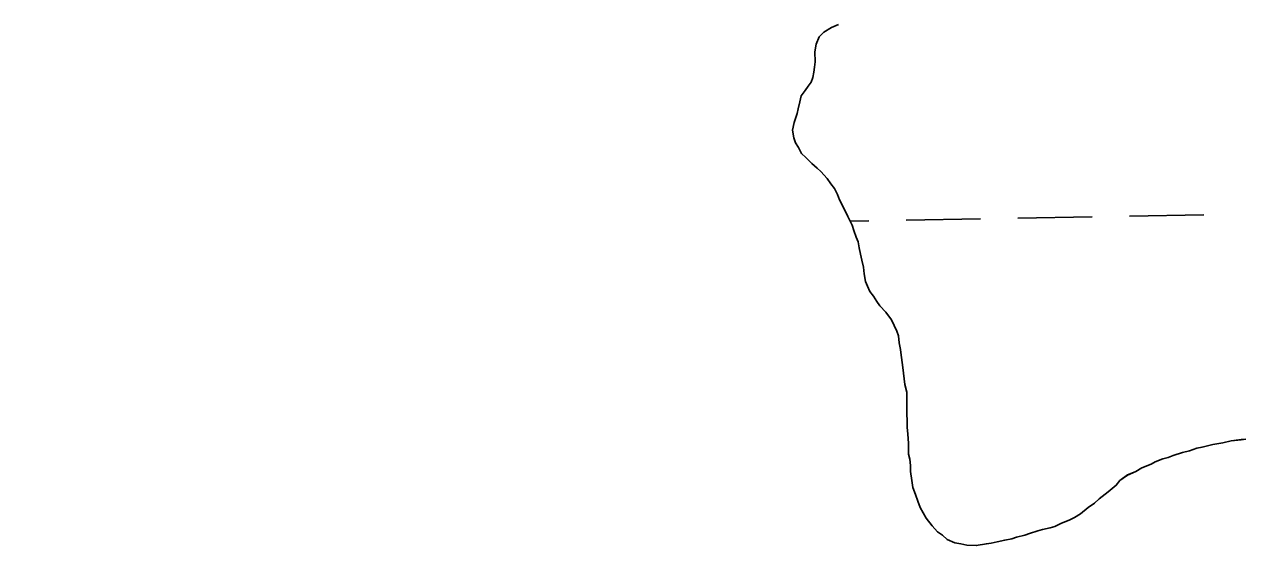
# Model space of a CAD drawing. Extents: x 3903937 to 3942190, y 260677 to 286651.
# Drawn here: x 3918879 to 3919402, y 278976 to 279200 of the extents above; entities that cross this region are included whole.
import ezdxf

# ---------------------------------------------------------------- set-up
doc = ezdxf.new("R2010")
doc.units = 0
for name, color, linetype in [('V-RIVR-EDGE', 7, 'Continuous'), ('V-TOPO-SHOR', 7, 'Continuous'), ('V-WETL-SWMP', 7, 'Continuous')]:
    doc.layers.add(name, color=color, linetype=linetype)

msp = doc.modelspace()

# ---------------------------------------------------------------- linework, layer by layer
at = {"layer": 'V-RIVR-EDGE'}
msp.add_spline([(3921377.29, 279062.17), (3921266.29, 279148.89), (3921205.7, 279194.69), (3921163.04, 279223.93), (3921117.47, 279259.01), (3921069, 279295.07), (3920989.51, 279356.45), (3920904.19, 279419.8), (3920848.46, 279465.1), (3920819.38, 279491.39), (3920764.61, 279532.32), (3920724.87, 279564.47), (3920717.6, 279574.2), (3920711.78, 279577.13), (3920707.91, 279580.05), (3920703.06, 279584.44), (3920697.73, 279590.28), (3920694.35, 279596.11), (3920679.81, 279608.29), (3920653.63, 279627.78), (3920647.82, 279633.14), (3920617.29, 279659.92), (3920603.23, 279669.67), (3920586.26, 279680.4), (3920572.19, 279685.77), (3920561.53, 279694.06), (3920554.73, 279695.04), (3920536.31, 279710.14), (3920503.84, 279735.48), (3920470.41, 279766.15), (3920409.85, 279826.52), (3920360.43, 279874.24), (3920304.23, 279925.85), (3920246.1, 279984.27), (3920184.08, 280042.22), (3920087.18, 280134.73), (3920077, 280142.52), (3920067.8, 280150.8), (3920023.21, 280189.76), (3919970.39, 280236.03), (3919916.12, 280284.72), (3919868.64, 280327.09), (3919856.04, 280338.29), (3919841.01, 280349.99), (3919835.19, 280353.4), (3919829.38, 280360.7), (3919822.12, 280368), (3919811.45, 280375.31), (3919804.66, 280378.73), (3919792.54, 280387.98), (3919778.98, 280401.13), (3919755.23, 280421.1), (3919718.88, 280448.39), (3919686.88, 280472.26), (3919581.74, 280567.7), (3919547.82, 280598.38), (3919513.89, 280625.18), (3919481.9, 280648.57), (3919448.92, 280669.04), (3919419.83, 280686.11), (3919392.68, 280705.61), (3919362.14, 280728.02), (3919330.15, 280752.87), (3919280.72, 280793.78), (3919246.79, 280820.09), (3919120.76, 280914.13), (3919044.16, 280969.68), (3918969.03, 281026.69), (3918955.46, 281036.92), (3918936.55, 281049.59), (3918911.83, 281069.56), (3918858.99, 281106.6), (3918831.84, 281126.58), (3918795.98, 281157.26), (3918776.59, 281169.45), (3918764.95, 281177.25), (3918748.96, 281193.32), (3918725.7, 281210.86), (3918705.34, 281224.99), (3918662.68, 281257.63), (3918621.47, 281285.9), (3918549.73, 281337.56), (3918525.01, 281357.04), (3918475.57, 281395.53), (3918463.46, 281407.22), (3918446.97, 281418.91), (3918411.11, 281449.11), (3918340.83, 281503.67), (3918290.91, 281544.11), (3918205.12, 281613.28), (3918154.72, 281655.65), (3918107.71, 281694.13), (3918054.88, 281736.51), (3917982.66, 281793.03), (3917905.11, 281852.47), (3917811.07, 281925.54), (3917735.94, 281981.09), (3917707.82, 282002.53), (3917655.96, 282042.96), (3917607.5, 282085.33), (3917579.89, 282111.14), (3917553.72, 282135.49), (3917491.71, 282196.35), (3917440.85, 282248.43), (3917425.11, 282263.78)], degree=3, dxfattribs=at)
at = {"layer": 'V-TOPO-SHOR'}
for points in [[(3919228.7, 279200.18), (3919225.66, 279198.88), (3919222.36, 279196.81), (3919220.33, 279194.76), (3919219.09, 279191.69), (3919218.6, 279188.37), (3919218.64, 279184.04), (3919218.41, 279181.74), (3919218.17, 279179.7), (3919217.68, 279177.4), (3919216.93, 279175.36), (3919215.67, 279173.56), (3919214.41, 279171.77), (3919212.64, 279169.46), (3919212.16, 279166.91), (3919211.42, 279163.84), (3919210.92, 279161.8), (3919209.68, 279157.97), (3919208.94, 279154.65), (3919209.48, 279151.34), (3919210.26, 279149.3), (3919211.55, 279147.28), (3919212.85, 279144.74), (3919214.65, 279142.97), (3919217.22, 279140.44), (3919219.53, 279138.42), (3919221.07, 279136.9), (3919223.9, 279133.87), (3919225.45, 279131.59), (3919227, 279129.56), (3919228.29, 279127.02), (3919229.08, 279124.73), (3919230.89, 279121.43), (3919232.7, 279117.63), (3919234.52, 279113.82), (3919235.3, 279111.53), (3919236.35, 279108.74), (3919237.13, 279106.7), (3919237.66, 279104.16), (3919238.19, 279101.36), (3919238.72, 279098.82), (3919239.51, 279095.76), (3919239.79, 279092.96), (3919240.33, 279089.65), (3919241.11, 279087.62), (3919242.15, 279085.34), (3919243.7, 279083.31), (3919245.24, 279081.03), (3919246.53, 279079.26), (3919249.1, 279076.47), (3919251.43, 279073.18), (3919253.76, 279068.35), (3919254.54, 279066.32), (3919254.82, 279063.26), (3919255.35, 279060.46), (3919255.63, 279057.92), (3919256.17, 279053.85)], [(3919256.17, 279053.85), (3919256.71, 279050.28), (3919257.27, 279045.44), (3919258.06, 279042.14), (3919258.08, 279039.59), (3919258.1, 279036.53), (3919258.13, 279032.96), (3919258.16, 279029.65), (3919258.18, 279027.1), (3919258.46, 279024.04), (3919258.75, 279020.22), (3919258.79, 279015.38), (3919259.32, 279013.34), (3919259.59, 279010.54), (3919259.62, 279007.99), (3919260.16, 279004.17), (3919260.69, 279001.12), (3919261.74, 278998.07), (3919262.78, 278995.27), (3919263.82, 278992.48), (3919265.12, 278990.2), (3919266.41, 278987.91), (3919268.99, 278984.62), (3919271.3, 278982.09), (3919273.35, 278980.58), (3919275.41, 278978.81), (3919278.73, 278977.31), (3919281.29, 278976.82), (3919283.84, 278976.33), (3919287.92, 278976.11), (3919292.25, 278976.91), (3919294.28, 278977.18), (3919296.83, 278977.71), (3919300.14, 278978.51), (3919303.19, 278979.04), (3919305.22, 278979.82), (3919308.78, 278980.62), (3919310.82, 278981.4), (3919314.38, 278982.45), (3919316.41, 278982.98), (3919319.72, 278983.77), (3919321.75, 278984.29), (3919324.29, 278985.59), (3919328.1, 278987.15), (3919330.13, 278988.19), (3919332.67, 278989.74), (3919335.96, 278992.57), (3919338.75, 278994.38), (3919340.77, 278996.18), (3919344.57, 278999.27), (3919348.11, 279002.1), (3919349.63, 279004.16), (3919352.92, 279006.47), (3919356.48, 279008.04), (3919359.01, 279009.59), (3919363.08, 279011.15), (3919364.85, 279012.18), (3919368.16, 279013.48), (3919370.44, 279014.01), (3919372.48, 279014.79), (3919376.54, 279016.1), (3919379.6, 279016.89), (3919382.65, 279017.94), (3919384.94, 279018.47), (3919389.52, 279019.52), (3919393.84, 279020.33), (3919397.4, 279021.12), (3919401.73, 279021.66), (3919403.77, 279021.94)]]:
    msp.add_lwpolyline(points, dxfattribs=at)
at = {"layer": 'V-WETL-SWMP'}
for p, q in [((3919220.33, 279194.76), (3919222.36, 279196.81)), ((3919222.36, 279196.81), (3919225.65, 279198.88)), ((3919225.65, 279198.88), (3919228.7, 279200.18)), ((3919218.6, 279188.37), (3919219.09, 279191.69)), ((3919219.09, 279191.69), (3919220.33, 279194.76)), ((3919218.64, 279184.04), (3919218.6, 279188.37)), ((3919217.68, 279177.4), (3919218.17, 279179.7)), ((3919218.17, 279179.7), (3919218.41, 279181.74)), ((3919218.41, 279181.74), (3919218.64, 279184.04)), ((3919215.67, 279173.56), (3919216.93, 279175.36)), ((3919216.93, 279175.36), (3919217.68, 279177.4)), ((3919212.16, 279166.91), (3919212.64, 279169.46)), ((3919212.64, 279169.46), (3919214.41, 279171.77)), ((3919214.41, 279171.77), (3919215.67, 279173.56)), ((3919211.42, 279163.84), (3919212.16, 279166.91)), ((3919209.68, 279157.96), (3919210.92, 279161.8)), ((3919210.92, 279161.8), (3919211.42, 279163.84)), ((3919208.94, 279154.65), (3919209.68, 279157.96)), ((3919209.48, 279151.34), (3919208.94, 279154.65)), ((3919210.26, 279149.3), (3919209.48, 279151.34)), ((3919211.56, 279147.28), (3919210.26, 279149.3)), ((3919212.85, 279144.74), (3919211.56, 279147.28)), ((3919214.65, 279142.97), (3919212.85, 279144.74)), ((3919217.22, 279140.44), (3919214.65, 279142.97)), ((3919219.53, 279138.42), (3919217.22, 279140.44)), ((3919221.07, 279136.9), (3919219.53, 279138.42)), ((3919223.9, 279133.87), (3919221.07, 279136.9)), ((3919225.45, 279131.59), (3919223.9, 279133.87)), ((3919227, 279129.56), (3919225.45, 279131.59)), ((3919228.29, 279127.02), (3919227, 279129.56)), ((3919229.08, 279124.73), (3919228.29, 279127.02)), ((3919230.89, 279121.44), (3919229.08, 279124.73)), ((3919232.7, 279117.63), (3919230.89, 279121.44)), ((3919234.52, 279113.82), (3919232.7, 279117.63)), ((3919305.79, 279116.84), (3919337.79, 279117.41)), ((3919353.78, 279117.69), (3919385.78, 279118.25)), ((3919233.68, 279115.57), (3919241.8, 279115.72)), ((3919235.3, 279111.53), (3919234.52, 279113.82)), ((3919236.35, 279108.74), (3919235.3, 279111.53)), ((3919257.8, 279116), (3919289.79, 279116.56)), ((3919237.13, 279106.7), (3919236.35, 279108.74)), ((3919237.66, 279104.16), (3919237.13, 279106.7)), ((3919238.19, 279101.36), (3919237.66, 279104.16)), ((3919238.72, 279098.82), (3919238.19, 279101.36)), ((3919239.51, 279095.76), (3919238.72, 279098.82)), ((3919239.79, 279092.96), (3919239.51, 279095.76)), ((3919240.33, 279089.65), (3919239.79, 279092.96)), ((3919241.11, 279087.62), (3919240.33, 279089.65)), ((3919242.15, 279085.34), (3919241.11, 279087.62)), ((3919243.7, 279083.31), (3919242.15, 279085.34)), ((3919245.24, 279081.03), (3919243.7, 279083.31)), ((3919246.53, 279079.25), (3919245.24, 279081.03)), ((3919249.1, 279076.47), (3919246.53, 279079.25)), ((3919251.43, 279073.18), (3919249.1, 279076.47)), ((3919253.76, 279068.35), (3919251.43, 279073.18)), ((3919254.54, 279066.32), (3919253.76, 279068.35)), ((3919254.82, 279063.27), (3919254.54, 279066.32)), ((3919255.35, 279060.46), (3919254.82, 279063.27)), ((3919255.63, 279057.92), (3919255.35, 279060.46)), ((3919256.18, 279053.85), (3919255.63, 279057.92)), ((3919256.71, 279050.28), (3919256.18, 279053.85)), ((3919257.27, 279045.44), (3919256.71, 279050.28)), ((3919258.06, 279042.14), (3919257.27, 279045.44)), ((3919258.08, 279039.59), (3919258.06, 279042.14)), ((3919258.1, 279036.53), (3919258.08, 279039.59)), ((3919258.13, 279032.96), (3919258.1, 279036.53)), ((3919258.16, 279029.65), (3919258.13, 279032.96)), ((3919258.18, 279027.1), (3919258.16, 279029.65)), ((3919258.46, 279024.04), (3919258.18, 279027.1)), ((3919258.75, 279020.22), (3919258.46, 279024.04)), ((3919258.79, 279015.38), (3919258.75, 279020.22)), ((3919382.65, 279017.94), (3919379.6, 279016.89)), ((3919384.94, 279018.47), (3919382.65, 279017.94)), ((3919389.52, 279019.52), (3919384.94, 279018.47)), ((3919393.84, 279020.33), (3919389.52, 279019.52)), ((3919397.41, 279021.12), (3919393.84, 279020.33)), ((3919401.73, 279021.67), (3919397.41, 279021.12)), ((3919403.77, 279021.94), (3919401.73, 279021.67)), ((3919259.32, 279013.34), (3919258.79, 279015.38)), ((3919259.59, 279010.54), (3919259.32, 279013.34)), ((3919364.85, 279012.18), (3919363.08, 279011.15)), ((3919368.16, 279013.48), (3919364.85, 279012.18)), ((3919370.45, 279014.01), (3919368.16, 279013.48)), ((3919372.48, 279014.79), (3919370.45, 279014.01)), ((3919376.54, 279016.1), (3919372.48, 279014.79)), ((3919379.6, 279016.89), (3919376.54, 279016.1)), ((3919259.62, 279007.99), (3919259.59, 279010.54)), ((3919260.16, 279004.17), (3919259.62, 279007.99)), ((3919356.48, 279008.03), (3919352.92, 279006.48)), ((3919359.01, 279009.59), (3919356.48, 279008.03)), ((3919363.08, 279011.15), (3919359.01, 279009.59)), ((3919260.69, 279001.12), (3919260.16, 279004.17)), ((3919348.11, 279002.1), (3919344.57, 278999.27)), ((3919349.63, 279004.15), (3919348.11, 279002.1)), ((3919352.92, 279006.48), (3919349.63, 279004.15)), ((3919261.74, 278998.07), (3919260.69, 279001.12)), ((3919262.78, 278995.27), (3919261.74, 278998.07)), ((3919344.57, 278999.27), (3919340.77, 278996.18)), ((3919263.82, 278992.48), (3919262.78, 278995.27)), ((3919265.12, 278990.2), (3919263.82, 278992.48)), ((3919335.96, 278992.57), (3919332.67, 278989.74)), ((3919338.75, 278994.38), (3919335.96, 278992.57)), ((3919340.77, 278996.18), (3919338.75, 278994.38)), ((3919266.41, 278987.91), (3919265.12, 278990.2)), ((3919268.99, 278984.62), (3919266.41, 278987.91)), ((3919328.1, 278987.15), (3919324.29, 278985.59)), ((3919330.13, 278988.19), (3919328.1, 278987.15)), ((3919332.67, 278989.74), (3919330.13, 278988.19)), ((3919271.3, 278982.09), (3919268.99, 278984.62)), ((3919273.35, 278980.58), (3919271.3, 278982.09)), ((3919310.82, 278981.4), (3919308.78, 278980.62)), ((3919314.38, 278982.45), (3919310.82, 278981.4)), ((3919316.41, 278982.98), (3919314.38, 278982.45)), ((3919319.72, 278983.77), (3919316.41, 278982.98)), ((3919321.75, 278984.29), (3919319.72, 278983.77)), ((3919324.29, 278985.59), (3919321.75, 278984.29)), ((3919275.41, 278978.81), (3919273.35, 278980.58)), ((3919278.73, 278977.31), (3919275.41, 278978.81)), ((3919281.29, 278976.82), (3919278.73, 278977.31)), ((3919283.84, 278976.33), (3919281.29, 278976.82)), ((3919287.92, 278976.11), (3919283.84, 278976.33)), ((3919292.25, 278976.91), (3919287.92, 278976.11)), ((3919294.28, 278977.18), (3919292.25, 278976.91)), ((3919296.83, 278977.71), (3919294.28, 278977.18)), ((3919300.14, 278978.51), (3919296.83, 278977.71)), ((3919303.19, 278979.04), (3919300.14, 278978.51)), ((3919305.22, 278979.82), (3919303.19, 278979.04)), ((3919308.78, 278980.62), (3919305.22, 278979.82))]:
    msp.add_line(p, q, dxfattribs=at)

doc.saveas('drawing.dxf')
